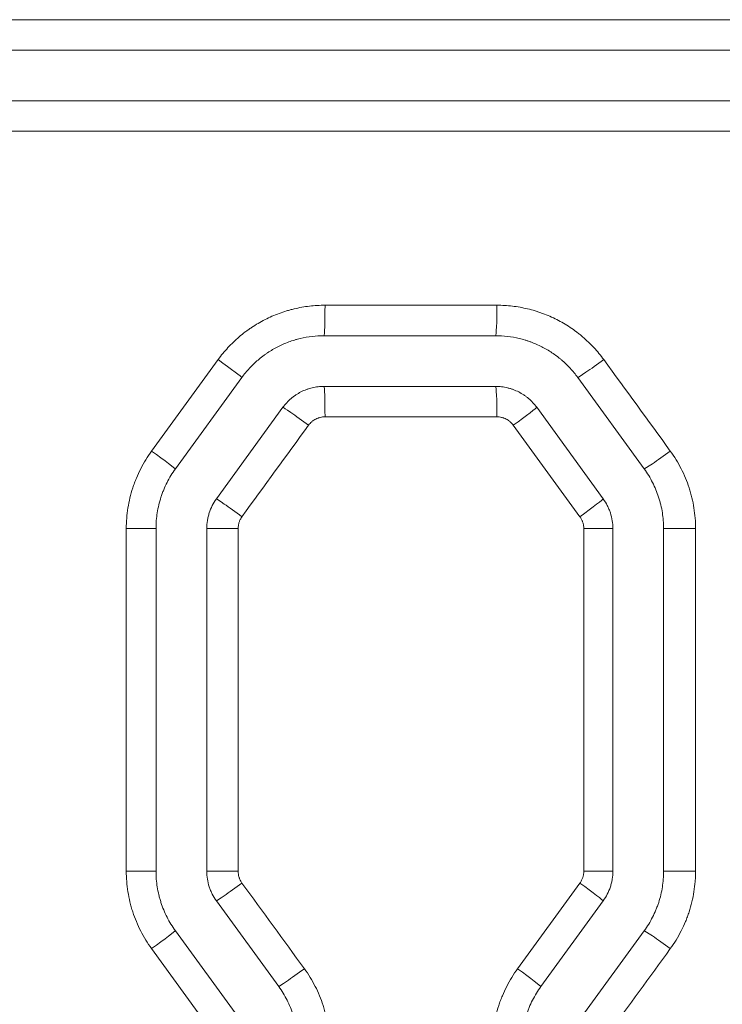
# Model space of a CAD drawing. Header units: millimetres. Extents: x 0 to 594, y 0 to 420.
# Tile 353 of 420: x 309.4 to 312.86, y 337.82 to 342.67. Entities that reach past the tile are written whole.
import ezdxf

# ---------------------------------------------------------------- set-up
doc = ezdxf.new("R2010")
doc.units = ezdxf.units.MM
doc.layers.add('1', color=7, linetype='Continuous', true_color=0xffffff)

msp = doc.modelspace()

# ---------------------------------------------------------------- linework, layer by layer
at = {"layer": '1', "color": 155, "linetype": 'Continuous', "lineweight": 13}
for p, q in [((307.7211, 342.6733), (319.0987, 342.6733)), ((319.0988, 342.5233), (307.7204, 342.5233)), ((307.7204, 342.2733), (319.0988, 342.2733)), ((319.0987, 342.1233), (307.7211, 342.1233)), ((310.9028, 341.2664), (311.7492, 341.2664)), ((310.8977, 341.1164), (311.743, 341.1164)), ((310.0484, 340.5479), (310.3762, 340.9985)), ((310.4932, 340.9103), (310.1659, 340.4597)), ((312.1475, 340.9103), (312.4749, 340.4597)), ((311.743, 340.8664), (310.8977, 340.8664)), ((310.6955, 340.7634), (310.3681, 340.3128)), ((311.9452, 340.7634), (312.2726, 340.3128)), ((311.7492, 340.7164), (310.9028, 340.7164)), ((312.158, 340.2246), (311.8302, 340.6752)), ((310.0704, 340.1658), (309.9241, 340.1658)), ((309.9241, 338.4783), (309.9241, 340.1658)), ((310.0704, 340.1658), (310.0704, 338.4783)), ((310.3204, 340.1658), (310.3204, 338.4783)), ((310.3204, 340.1658), (310.4748, 340.1658)), ((310.4748, 340.1658), (310.4748, 338.4783)), ((312.3204, 340.1658), (312.1772, 340.1658)), ((312.1772, 338.4783), (312.1772, 340.1658)), ((312.3204, 340.1658), (312.3204, 338.4783)), ((312.5704, 340.1658), (312.5704, 338.4783)), ((312.5704, 340.1658), (312.7277, 340.1658)), ((312.7277, 340.1658), (312.7277, 338.4783)), ((310.0704, 338.4783), (309.9241, 338.4783)), ((310.3204, 338.4783), (310.4748, 338.4783)), ((312.3204, 338.4783), (312.1772, 338.4783)), ((312.5704, 338.4783), (312.7277, 338.4783)), ((311.8508, 337.9973), (312.158, 338.4195)), ((310.3681, 338.3313), (310.6749, 337.9091)), ((312.2726, 338.3313), (311.9659, 337.9091)), ((310.1659, 338.1844), (310.4726, 337.7622)), ((312.4749, 338.1844), (312.1681, 337.7622)), ((310.3556, 337.674), (310.0484, 338.0962))]:
    msp.add_line(p, q, dxfattribs=at)
for centre, major_axis, ratio, start_param, end_param in [((310.8977, 341.2664), (0, -0.15), 0.033622, 0, 1.570796), ((311.743, 341.2664), (0, -0.15), 0.04135, 0, 1.570796), ((310.3719, 340.9985), (0.1214, -0.0882), 0.016941, 0, 1.547483), ((312.2687, 340.9985), (-0.1214, -0.0882), 0.027148, 0.036902, 1.608147), ((310.8977, 340.7164), (0, 0.15), 0.033622, 4.712389, 6.283185), ((311.743, 340.7164), (0, 0.15), 0.04135, 4.712389, 6.283185), ((310.8168, 340.6752), (-0.1214, 0.0882), 0.019334, 4.685784, 6.257029), ((311.8239, 340.6752), (0.1214, 0.0882), 0.024754, 4.746447, 6.283185), ((310.0445, 340.5479), (0.1214, -0.0882), 0.01518, 0, 1.549905), ((312.596, 340.5479), (-0.1214, -0.0882), 0.028911, 0.039325, 1.61057), ((310.4894, 340.2246), (-0.1214, 0.0882), 0.017573, 4.688206, 6.259451), ((312.1513, 340.2246), (0.1214, 0.0882), 0.026516, 4.74887, 6.283185), ((310.4894, 338.4195), (-0.1214, -0.0882), 0.017573, 0.023734, 1.594979), ((312.1513, 338.4195), (0.1214, -0.0882), 0.026516, 0, 1.534316), ((310.0445, 338.0962), (0.1214, 0.0882), 0.01518, 4.73328, 6.283185), ((312.596, 338.0962), (-0.1214, 0.0882), 0.028911, 4.672615, 6.24386), ((310.7961, 337.9973), (-0.1214, -0.0882), 0.019223, 0.026004, 1.597249), ((311.8445, 337.9973), (0.1214, -0.0882), 0.024865, 0, 1.536586)]:
    msp.add_ellipse(centre, major_axis=major_axis, ratio=ratio, start_param=start_param, end_param=end_param, dxfattribs=at)
for points, knots in [([(310.3762, 340.9985), (310.3914, 341.0193), (310.4076, 341.0391), (310.4422, 341.0764), (310.4605, 341.094), (310.4896, 341.1188), (310.4995, 341.1268), (310.5148, 341.1384), (310.52, 341.1422), (310.5279, 341.1478), (310.5305, 341.1496), (310.5358, 341.1533), (310.5385, 341.1551), (310.5625, 341.1711), (310.5846, 341.184), (310.6299, 341.2071), (310.6531, 341.2172), (310.689, 341.2305), (310.7011, 341.2346), (310.7165, 341.2392), (310.7195, 341.2401), (310.7257, 341.2419), (310.7288, 341.2428), (310.7381, 341.2453), (310.7444, 341.2469), (310.7756, 341.2544), (310.8007, 341.2589), (310.8515, 341.2649), (310.877, 341.2664), (310.9028, 341.2664)], [0, 0, 0, 0, 0.125, 0.125, 0.25, 0.25, 0.3125, 0.3125, 0.34375, 0.34375, 0.359375, 0.359375, 0.375, 0.375, 0.5, 0.5, 0.625, 0.625, 0.6875, 0.6875, 0.703125, 0.703125, 0.71875, 0.71875, 0.75, 0.75, 0.875, 0.875, 1, 1, 1, 1]), ([(311.7492, 341.2664), (311.7749, 341.2664), (311.8004, 341.2649), (311.8509, 341.2589), (311.876, 341.2545), (311.9131, 341.2456), (311.9254, 341.2423), (311.9438, 341.2367), (311.9499, 341.2348), (311.9621, 341.2307), (311.9681, 341.2286), (311.9983, 341.2175), (312.0217, 341.2072), (312.067, 341.1842), (312.0889, 341.1714), (312.1207, 341.1502), (312.1311, 341.1428), (312.1465, 341.1312), (312.1516, 341.1273), (312.1616, 341.1192), (312.1666, 341.1151), (312.191, 341.0943), (312.2094, 341.0766), (312.2442, 341.0392), (312.2604, 341.0194), (312.2756, 340.9985)], [0, 0, 0, 0, 0.125, 0.125, 0.25, 0.25, 0.3125, 0.3125, 0.34375, 0.34375, 0.375, 0.375, 0.5, 0.5, 0.625, 0.625, 0.6875, 0.6875, 0.71875, 0.71875, 0.75, 0.75, 0.875, 0.875, 1, 1, 1, 1]), ([(310.8977, 341.1164), (310.878, 341.1164), (310.8583, 341.1152), (310.8193, 341.1106), (310.8, 341.1072), (310.776, 341.1014), (310.7712, 341.1002), (310.7617, 341.0976), (310.7569, 341.0962), (310.7428, 341.0919), (310.7335, 341.0888), (310.7059, 341.0786), (310.6881, 341.0707), (310.6533, 341.053), (310.6363, 341.0431), (310.6158, 341.0294), (310.6117, 341.0266), (310.6037, 341.0208), (310.5918, 341.0121), (310.5803, 341.0028), (310.558, 340.9838), (310.5439, 340.9702), (310.5174, 340.9415), (310.5049, 340.9263), (310.4932, 340.9103)], [0, 0, 0, 0, 0.125, 0.125, 0.25, 0.25, 0.28125, 0.28125, 0.3125, 0.3125, 0.375, 0.375, 0.5, 0.5, 0.625, 0.625, 0.65625, 0.65625, 0.6875, 0.75, 0.75, 0.875, 0.875, 1, 1, 1, 1]), ([(311.743, 341.1164), (311.7628, 341.1164), (311.7824, 341.1152), (311.8212, 341.1107), (311.8404, 341.1072), (311.869, 341.1004), (311.8784, 341.0978), (311.8925, 341.0936), (311.8972, 341.0921), (311.9066, 341.0889), (311.9113, 341.0873), (311.9344, 341.0787), (311.9524, 341.0709), (311.9872, 341.0531), (312.0041, 341.0433), (312.0285, 341.027), (312.0365, 341.0213), (312.0483, 341.0124), (312.0522, 341.0094), (312.0599, 341.0032), (312.0638, 341), (312.0825, 340.984), (312.0967, 340.9704), (312.1234, 340.9415), (312.1359, 340.9263), (312.1475, 340.9103)], [0, 0, 0, 0, 0.125, 0.125, 0.25, 0.25, 0.3125, 0.3125, 0.34375, 0.34375, 0.375, 0.375, 0.5, 0.5, 0.625, 0.625, 0.6875, 0.6875, 0.71875, 0.71875, 0.75, 0.75, 0.875, 0.875, 1, 1, 1, 1]), ([(310.8977, 340.8664), (310.8878, 340.8664), (310.878, 340.8658), (310.8586, 340.8635), (310.849, 340.8618), (310.8348, 340.8584), (310.83, 340.8571), (310.823, 340.855), (310.8206, 340.8542), (310.8159, 340.8527), (310.8136, 340.8518), (310.802, 340.8476), (310.793, 340.8436), (310.7756, 340.8348), (310.7672, 340.8299), (310.755, 340.8217), (310.751, 340.8189), (310.7451, 340.8144), (310.7431, 340.8129), (310.7393, 340.8098), (310.7374, 340.8082), (310.728, 340.8002), (310.7138, 340.7866), (310.7013, 340.7714), (310.6955, 340.7634)], [0, 0, 0, 0, 0.125, 0.125, 0.25, 0.25, 0.3125, 0.3125, 0.34375, 0.34375, 0.375, 0.375, 0.5, 0.5, 0.625, 0.625, 0.6875, 0.6875, 0.71875, 0.71875, 0.75, 0.75, 0.875, 1, 1, 1, 1]), ([(311.743, 340.8664), (311.7529, 340.8664), (311.7627, 340.8658), (311.7822, 340.8635), (311.7919, 340.8618), (311.8039, 340.8589), (311.8063, 340.8583), (311.811, 340.857), (311.8134, 340.8563), (311.8205, 340.8542), (311.8251, 340.8526), (311.8389, 340.8475), (311.8478, 340.8436), (311.8653, 340.8347), (311.8737, 340.8297), (311.884, 340.8229), (311.886, 340.8215), (311.89, 340.8186), (311.896, 340.8142), (311.9017, 340.8096), (311.9129, 340.8001), (311.9199, 340.7933), (311.9332, 340.779), (311.9394, 340.7714), (311.9452, 340.7634)], [0, 0, 0, 0, 0.125, 0.125, 0.25, 0.25, 0.28125, 0.28125, 0.3125, 0.3125, 0.375, 0.375, 0.5, 0.5, 0.625, 0.625, 0.65625, 0.65625, 0.6875, 0.75, 0.75, 0.875, 0.875, 1, 1, 1, 1]), ([(310.9028, 340.7164), (310.8988, 340.7164), (310.8949, 340.7162), (310.8871, 340.7153), (310.8833, 340.7146), (310.8775, 340.7132), (310.8747, 340.7124), (310.8719, 340.7115), (310.87, 340.7109), (310.8691, 340.7106), (310.8644, 340.7089), (310.8572, 340.7057), (310.8505, 340.7018), (310.8456, 340.6985), (310.8439, 340.6974), (310.8408, 340.695), (310.8392, 340.6938), (310.8347, 340.6899), (310.829, 340.6845), (310.824, 340.6784), (310.8217, 340.6752)], [0, 0, 0, 0, 0.125, 0.125, 0.25, 0.25, 0.3125, 0.34375, 0.34375, 0.375, 0.375, 0.5, 0.625, 0.625, 0.6875, 0.6875, 0.75, 0.75, 0.875, 1, 1, 1, 1]), ([(311.8302, 340.6752), (311.8279, 340.6784), (311.8254, 340.6814), (311.82, 340.6872), (311.8172, 340.6899), (311.8128, 340.6937), (311.8105, 340.6956), (311.8081, 340.6973), (311.8065, 340.6985), (311.8056, 340.699), (311.8015, 340.7018), (311.7948, 340.7057), (311.7876, 340.7089), (311.7821, 340.7109), (311.7802, 340.7115), (311.7764, 340.7127), (311.7745, 340.7132), (311.7688, 340.7146), (311.761, 340.716), (311.7532, 340.7164), (311.7492, 340.7164)], [0, 0, 0, 0, 0.125, 0.125, 0.25, 0.25, 0.3125, 0.34375, 0.34375, 0.375, 0.375, 0.5, 0.625, 0.625, 0.6875, 0.6875, 0.75, 0.75, 0.875, 1, 1, 1, 1]), ([(309.9241, 340.1658), (309.9241, 340.183), (309.9247, 340.2), (309.9274, 340.2339), (309.9314, 340.2676), (309.938, 340.3008), (309.9459, 340.3337), (309.9505, 340.3501), (309.9571, 340.3704), (309.9585, 340.3745), (309.9613, 340.3826), (309.9628, 340.3866), (309.9672, 340.3987), (309.9703, 340.4066), (309.9801, 340.4303), (309.9944, 340.4611), (310.011, 340.4908), (310.0288, 340.5198), (310.0383, 340.534), (310.0484, 340.5479)], [0, 0, 0, 0, 0.125, 0.125, 0.25, 0.375, 0.375, 0.5, 0.5, 0.53125, 0.53125, 0.5625, 0.5625, 0.625, 0.625, 0.75, 0.875, 0.875, 1, 1, 1, 1]), ([(312.6034, 340.5479), (312.6135, 340.5341), (312.623, 340.5199), (312.6408, 340.4909), (312.6573, 340.4614), (312.6715, 340.4306), (312.6845, 340.3993), (312.6905, 340.3833), (312.6971, 340.363), (312.6984, 340.3589), (312.7009, 340.3507), (312.7021, 340.3466), (312.7056, 340.3342), (312.7077, 340.3259), (312.7137, 340.3011), (312.7204, 340.2677), (312.7244, 340.234), (312.727, 340.2001), (312.7277, 340.183), (312.7277, 340.1658)], [0, 0, 0, 0, 0.125, 0.125, 0.25, 0.375, 0.375, 0.5, 0.5, 0.53125, 0.53125, 0.5625, 0.5625, 0.625, 0.625, 0.75, 0.875, 0.875, 1, 1, 1, 1]), ([(310.1659, 340.4597), (310.1581, 340.449), (310.1508, 340.4381), (310.1371, 340.4158), (310.1244, 340.393), (310.1134, 340.3692), (310.1059, 340.3511), (310.1035, 340.3449), (310.1001, 340.3357), (310.099, 340.3326), (310.0968, 340.3263), (310.0958, 340.3232), (310.0907, 340.3076), (310.0872, 340.295), (310.0811, 340.2696), (310.076, 340.2441), (310.0729, 340.2182), (310.0709, 340.1921), (310.0704, 340.179), (310.0704, 340.1658)], [0, 0, 0, 0, 0.125, 0.125, 0.25, 0.375, 0.375, 0.4375, 0.4375, 0.46875, 0.46875, 0.5, 0.5, 0.625, 0.625, 0.75, 0.875, 0.875, 1, 1, 1, 1]), ([(312.4749, 340.4597), (312.4826, 340.449), (312.4899, 340.4381), (312.5036, 340.4158), (312.5163, 340.3931), (312.5272, 340.3695), (312.5372, 340.3454), (312.5417, 340.3331), (312.5468, 340.3175), (312.5478, 340.3143), (312.5497, 340.308), (312.5507, 340.3048), (312.5533, 340.2953), (312.555, 340.289), (312.5596, 340.2699), (312.5647, 340.2442), (312.5678, 340.2182), (312.5698, 340.1921), (312.5704, 340.179), (312.5704, 340.1658)], [0, 0, 0, 0, 0.125, 0.125, 0.25, 0.375, 0.375, 0.5, 0.5, 0.53125, 0.53125, 0.5625, 0.5625, 0.625, 0.625, 0.75, 0.875, 0.875, 1, 1, 1, 1]), ([(310.3681, 340.3128), (310.3604, 340.3021), (310.3535, 340.2909), (310.3417, 340.2678), (310.3367, 340.2557), (310.3316, 340.2401), (310.3307, 340.2369), (310.3289, 340.2306), (310.328, 340.2274), (310.3258, 340.2178), (310.3245, 340.2114), (310.3214, 340.1921), (310.3204, 340.179), (310.3204, 340.1658)], [0, 0, 0, 0, 0.25, 0.25, 0.5, 0.5, 0.5625, 0.5625, 0.625, 0.625, 0.75, 0.75, 1, 1, 1, 1]), ([(312.2726, 340.3128), (312.2804, 340.3021), (312.2872, 340.2909), (312.2961, 340.2735), (312.2988, 340.2675), (312.3026, 340.2584), (312.3038, 340.2554), (312.3061, 340.2492), (312.3072, 340.2461), (312.3122, 340.2304), (312.3153, 340.2178), (312.3193, 340.192), (312.3204, 340.179), (312.3204, 340.1658)], [0, 0, 0, 0, 0.25, 0.25, 0.375, 0.375, 0.4375, 0.4375, 0.5, 0.5, 0.75, 0.75, 1, 1, 1, 1]), ([(310.4939, 340.2246), (310.4931, 340.2235), (310.4923, 340.2224), (310.4909, 340.2202), (310.4888, 340.2169), (310.4869, 340.2135), (310.4833, 340.2066), (310.4813, 340.2018), (310.4793, 340.1955), (310.4789, 340.1943), (310.4782, 340.1917), (310.4772, 340.1879), (310.4764, 340.1841), (310.4752, 340.1763), (310.4748, 340.1711), (310.4748, 340.1658)], [0, 0, 0, 0, 0.0625, 0.0625, 0.125, 0.25, 0.25, 0.5, 0.5, 0.5625, 0.5625, 0.625, 0.75, 0.75, 1, 1, 1, 1]), ([(312.1772, 340.1658), (312.1772, 340.1711), (312.1767, 340.1763), (312.1751, 340.1866), (312.1739, 340.1917), (312.1719, 340.1979), (312.1714, 340.1992), (312.1705, 340.2016), (312.1691, 340.2053), (312.1674, 340.2089), (312.1639, 340.2159), (312.1611, 340.2203), (312.158, 340.2246)], [0, 0, 0, 0, 0.25, 0.25, 0.5, 0.5, 0.5625, 0.5625, 0.625, 0.75, 0.75, 1, 1, 1, 1]), ([(310.0484, 338.0962), (310.0383, 338.1101), (310.0288, 338.1243), (310.011, 338.1532), (309.9945, 338.1828), (309.9803, 338.2135), (309.9673, 338.2448), (309.9613, 338.2608), (309.9547, 338.2811), (309.9534, 338.2852), (309.9509, 338.2934), (309.9497, 338.2975), (309.9462, 338.3099), (309.9441, 338.3182), (309.9381, 338.343), (309.9314, 338.3764), (309.9274, 338.4101), (309.9247, 338.444), (309.9241, 338.4611), (309.9241, 338.4783)], [0, 0, 0, 0, 0.125, 0.125, 0.25, 0.375, 0.375, 0.5, 0.5, 0.53125, 0.53125, 0.5625, 0.5625, 0.625, 0.625, 0.75, 0.875, 0.875, 1, 1, 1, 1]), ([(310.0704, 338.4783), (310.0704, 338.4651), (310.0709, 338.452), (310.073, 338.4259), (310.076, 338.3999), (310.0811, 338.3742), (310.0857, 338.3551), (310.0874, 338.3488), (310.0901, 338.3393), (310.091, 338.3361), (310.0929, 338.3298), (310.0939, 338.3266), (310.099, 338.311), (310.1035, 338.2987), (310.1135, 338.2746), (310.1244, 338.251), (310.1372, 338.2283), (310.1508, 338.206), (310.1581, 338.1951), (310.1659, 338.1844)], [0, 0, 0, 0, 0.125, 0.125, 0.25, 0.375, 0.375, 0.4375, 0.4375, 0.46875, 0.46875, 0.5, 0.5, 0.625, 0.625, 0.75, 0.875, 0.875, 1, 1, 1, 1]), ([(310.3204, 338.4783), (310.3204, 338.4651), (310.3214, 338.4521), (310.3255, 338.4263), (310.3285, 338.4137), (310.3336, 338.398), (310.3347, 338.3949), (310.3369, 338.3887), (310.3381, 338.3857), (310.3419, 338.3766), (310.3446, 338.3706), (310.3535, 338.3532), (310.3604, 338.342), (310.3681, 338.3313)], [0, 0, 0, 0, 0.25, 0.25, 0.5, 0.5, 0.5625, 0.5625, 0.625, 0.625, 0.75, 0.75, 1, 1, 1, 1]), ([(310.4748, 338.4783), (310.4748, 338.473), (310.4756, 338.4626), (310.478, 338.4524), (310.4801, 338.4462), (310.4805, 338.4449), (310.4814, 338.4424), (310.4828, 338.4388), (310.4845, 338.4352), (310.488, 338.4283), (310.4908, 338.4238), (310.4939, 338.4195)], [0, 0, 0, 0, 0.25, 0.5, 0.5, 0.5625, 0.5625, 0.625, 0.75, 0.75, 1, 1, 1, 1]), ([(312.158, 338.4195), (312.1611, 338.4238), (312.1639, 338.4282), (312.1686, 338.4375), (312.1706, 338.4423), (312.1726, 338.4486), (312.173, 338.4498), (312.1737, 338.4524), (312.1747, 338.4562), (312.1755, 338.46), (312.1767, 338.4678), (312.1772, 338.473), (312.1772, 338.4783)], [0, 0, 0, 0, 0.25, 0.25, 0.5, 0.5, 0.5625, 0.5625, 0.625, 0.75, 0.75, 1, 1, 1, 1]), ([(312.3204, 338.4783), (312.3204, 338.4651), (312.3193, 338.452), (312.3163, 338.4327), (312.315, 338.4263), (312.3127, 338.4167), (312.3119, 338.4135), (312.3101, 338.4072), (312.3091, 338.404), (312.304, 338.3884), (312.299, 338.3763), (312.2872, 338.3532), (312.2804, 338.342), (312.2726, 338.3313)], [0, 0, 0, 0, 0.25, 0.25, 0.375, 0.375, 0.4375, 0.4375, 0.5, 0.5, 0.75, 0.75, 1, 1, 1, 1]), ([(312.5704, 338.4783), (312.5704, 338.4651), (312.5698, 338.452), (312.5678, 338.4259), (312.5647, 338.4), (312.5596, 338.3745), (312.5536, 338.3491), (312.55, 338.3365), (312.545, 338.3209), (312.5439, 338.3178), (312.5418, 338.3115), (312.5406, 338.3084), (312.5372, 338.2991), (312.5348, 338.293), (312.5273, 338.2749), (312.5164, 338.2511), (312.5036, 338.2283), (312.4899, 338.206), (312.4826, 338.1951), (312.4749, 338.1844)], [0, 0, 0, 0, 0.125, 0.125, 0.25, 0.375, 0.375, 0.5, 0.5, 0.53125, 0.53125, 0.5625, 0.5625, 0.625, 0.625, 0.75, 0.875, 0.875, 1, 1, 1, 1]), ([(312.7277, 338.4783), (312.7277, 338.474), (312.7277, 338.4697), (312.7275, 338.4611), (312.7271, 338.4483), (312.7264, 338.4356), (312.7244, 338.4102), (312.7204, 338.3765), (312.7138, 338.3433), (312.7059, 338.3103), (312.7012, 338.2939), (312.6946, 338.2736), (312.6933, 338.2696), (312.6905, 338.2615), (312.689, 338.2574), (312.6846, 338.2454), (312.6815, 338.2374), (312.6717, 338.2138), (312.6574, 338.1829), (312.6408, 338.1532), (312.623, 338.1242), (312.6135, 338.11), (312.6034, 338.0962)], [0, 0, 0, 0, 0.03125, 0.03125, 0.0625, 0.125, 0.125, 0.25, 0.375, 0.375, 0.5, 0.5, 0.53125, 0.53125, 0.5625, 0.5625, 0.625, 0.625, 0.75, 0.875, 0.875, 1, 1, 1, 1]), ([(310.801, 337.9973), (310.8111, 337.9834), (310.8206, 337.9692), (310.8384, 337.9403), (310.855, 337.9107), (310.8692, 337.88), (310.8822, 337.8487), (310.8881, 337.8327), (310.8947, 337.8124), (310.896, 337.8083), (310.8985, 337.8001), (310.8997, 337.796), (310.9032, 337.7836), (310.9054, 337.7753), (310.9113, 337.7505), (310.918, 337.7171), (310.922, 337.6834), (310.9247, 337.6494), (310.9254, 337.6324), (310.9254, 337.6152)], [0, 0, 0, 0, 0.125, 0.125, 0.25, 0.375, 0.375, 0.5, 0.5, 0.53125, 0.53125, 0.5625, 0.5625, 0.625, 0.625, 0.75, 0.875, 0.875, 1, 1, 1, 1]), ([(311.7265, 337.6152), (311.7265, 337.6324), (311.7272, 337.6494), (311.7299, 337.6833), (311.7339, 337.717), (311.7405, 337.7502), (311.7484, 337.7831), (311.753, 337.7995), (311.7596, 337.8199), (311.761, 337.8239), (311.7638, 337.832), (311.7652, 337.8361), (311.7697, 337.8481), (311.7728, 337.8561), (311.7826, 337.8797), (311.7969, 337.9106), (311.8135, 337.9402), (311.8313, 337.9692), (311.8408, 337.9834), (311.8508, 337.9973)], [0, 0, 0, 0, 0.125, 0.125, 0.25, 0.375, 0.375, 0.5, 0.5, 0.53125, 0.53125, 0.5625, 0.5625, 0.625, 0.625, 0.75, 0.875, 0.875, 1, 1, 1, 1]), ([(310.6749, 337.9091), (310.6826, 337.8984), (310.6899, 337.8875), (310.7036, 337.8652), (310.7163, 337.8425), (310.7272, 337.8189), (310.7372, 337.7948), (310.7417, 337.7825), (310.7468, 337.7669), (310.7478, 337.7637), (310.7497, 337.7574), (310.7507, 337.7542), (310.7533, 337.7447), (310.755, 337.7384), (310.7596, 337.7192), (310.7647, 337.6936), (310.7678, 337.6676), (310.7698, 337.6415), (310.7704, 337.6284), (310.7704, 337.6152)], [0, 0, 0, 0, 0.125, 0.125, 0.25, 0.375, 0.375, 0.5, 0.5, 0.53125, 0.53125, 0.5625, 0.5625, 0.625, 0.625, 0.75, 0.875, 0.875, 1, 1, 1, 1]), ([(311.9659, 337.9091), (311.9581, 337.8984), (311.9508, 337.8875), (311.9371, 337.8652), (311.9244, 337.8424), (311.9134, 337.8186), (311.9059, 337.8005), (311.9035, 337.7944), (311.9001, 337.7851), (311.899, 337.782), (311.8968, 337.7757), (311.8958, 337.7726), (311.8907, 337.757), (311.8872, 337.7444), (311.8811, 337.719), (311.876, 337.6935), (311.8729, 337.6676), (311.8709, 337.6415), (311.8704, 337.6284), (311.8704, 337.6152)], [0, 0, 0, 0, 0.125, 0.125, 0.25, 0.375, 0.375, 0.4375, 0.4375, 0.46875, 0.46875, 0.5, 0.5, 0.625, 0.625, 0.75, 0.875, 0.875, 1, 1, 1, 1])]:
    msp.add_open_spline(points, degree=3, knots=knots, dxfattribs=at)
for points in [[(312.2756, 340.9985), (312.3849, 340.8483), (312.4941, 340.6981), (312.6034, 340.5479)], [(310.8217, 340.6752), (310.7124, 340.525), (310.6032, 340.3748), (310.4939, 340.2246)], [(310.4939, 338.4195), (310.5963, 338.2788), (310.6987, 338.138), (310.801, 337.9973)], [(312.6034, 338.0962), (312.501, 337.9554), (312.3986, 337.8147), (312.2962, 337.6739)]]:
    msp.add_open_spline(points, degree=3, dxfattribs=at)

doc.saveas('drawing.dxf')
